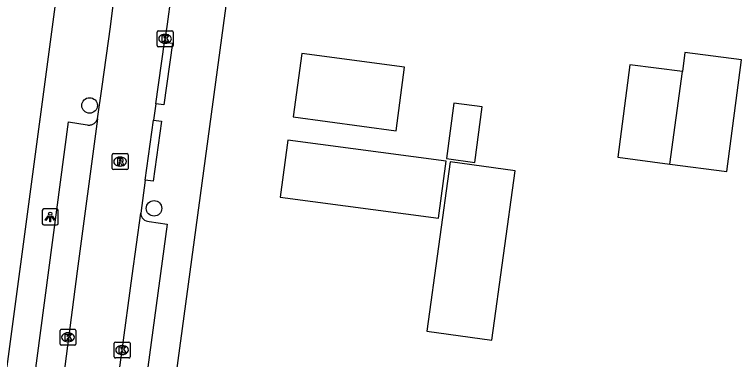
# Model space of a CAD drawing. Extents: x 161696 to 162377, y 380761 to 381673.
# Drawn here: x 161894.44 to 161940.19, y 380852.72 to 380874.4 of the extents above; entities that cross this region are included whole.
import ezdxf

# ---------------------------------------------------------------- set-up
doc = ezdxf.new("R2010")
doc.units = 0
for name, color, linetype in [('IMGEO_Boom', 7, 'Continuous'), ('IMGEO_Kolk', 7, 'Continuous'), ('IMGEO_Lichtpunt', 7, 'Continuous'), ('IMGEO_Pand', 7, 'Continuous'), ('IMGEO_Rijbaan_lokaal_open', 7, 'Continuous'), ('IMGEO_Rioolput', 7, 'Continuous'), ('IMGEO_Voetpad_open', 7, 'Continuous')]:
    doc.layers.add(name, color=color, linetype=linetype)

msp = doc.modelspace()

# ---------------------------------------------------------------- linework, layer by layer
at = {"layer": 'IMGEO_Boom'}
for centre in [(161899.168, 380868.685), (161903.222, 380862.217)]:
    msp.add_circle(centre, 0.489, dxfattribs=at)
at = {"layer": 'IMGEO_Kolk'}
for p, q in [((161903.491, 380873.377), (161904.343, 380873.377)), ((161903.416, 380872.451), (161903.416, 380873.303)), ((161903.904, 380873.157), (161903.929, 380873.157)), ((161904.417, 380873.303), (161904.417, 380872.451)), ((161903.927, 380872.597), (161903.902, 380872.597)), ((161904.343, 380872.377), (161903.491, 380872.377)), ((161897.382, 380854.612), (161898.234, 380854.612)), ((161897.307, 380853.686), (161897.307, 380854.538)), ((161897.795, 380854.392), (161897.82, 380854.392)), ((161898.308, 380854.538), (161898.308, 380853.686)), ((161897.818, 380853.832), (161897.793, 380853.832)), ((161900.714, 380852.883), (161900.714, 380853.735)), ((161900.789, 380853.809), (161901.641, 380853.809)), ((161901.715, 380853.735), (161901.715, 380852.883)), ((161898.234, 380853.612), (161897.382, 380853.612)), ((161901.202, 380853.589), (161901.227, 380853.589)), ((161901.641, 380852.809), (161900.789, 380852.809)), ((161901.225, 380853.029), (161901.2, 380853.029))]:
    msp.add_line(p, q, dxfattribs=at)
for points in [[(161903.491, 380873.377), (161904.343, 380873.377)], [(161903.416, 380872.451), (161903.416, 380873.303)], [(161903.737, 380873.077), (161903.86, 380873.077), (161903.86, 380872.926), (161903.99, 380873.077), (161904.154, 380873.077), (161904.008, 380872.926), (161904.161, 380872.677), (161904.009, 380872.677), (161903.924, 380872.841), (161903.86, 380872.774), (161903.86, 380872.677), (161903.737, 380872.677), (161903.737, 380873.077)], [(161904.417, 380873.303), (161904.417, 380872.451)], [(161904.343, 380872.377), (161903.491, 380872.377)], [(161897.382, 380854.612), (161898.234, 380854.612)], [(161897.307, 380853.686), (161897.307, 380854.538)], [(161897.628, 380854.312), (161897.751, 380854.312), (161897.751, 380854.161), (161897.881, 380854.312), (161898.045, 380854.312), (161897.899, 380854.161), (161898.052, 380853.912), (161897.9, 380853.912), (161897.815, 380854.076), (161897.751, 380854.009), (161897.751, 380853.912), (161897.628, 380853.912), (161897.628, 380854.312)], [(161898.308, 380854.538), (161898.308, 380853.686)], [(161900.714, 380852.883), (161900.714, 380853.735)], [(161900.789, 380853.809), (161901.641, 380853.809)], [(161901.715, 380853.735), (161901.715, 380852.883)], [(161898.234, 380853.612), (161897.382, 380853.612)], [(161901.035, 380853.509), (161901.158, 380853.509), (161901.158, 380853.358), (161901.288, 380853.509), (161901.452, 380853.509), (161901.306, 380853.358), (161901.459, 380853.109), (161901.307, 380853.109), (161901.222, 380853.273), (161901.158, 380853.206), (161901.158, 380853.109), (161901.035, 380853.109), (161901.035, 380853.509)], [(161901.641, 380852.809), (161900.789, 380852.809)]]:
    msp.add_lwpolyline(points, dxfattribs=at)
for centre, start, end in [((161903.493, 380873.301), 91.552, 178.448), ((161903.493, 380873.301), 91.552, 178.448), ((161904.341, 380873.301), 1.552, 88.448), ((161904.341, 380873.301), 1.552, 88.448), ((161903.493, 380872.453), 181.552, 268.448), ((161903.493, 380872.453), 181.552, 268.448), ((161904.341, 380872.453), 271.552, 358.448), ((161904.341, 380872.453), 271.552, 358.448), ((161897.384, 380854.536), 91.552, 178.448), ((161897.384, 380854.536), 91.552, 178.448), ((161898.232, 380854.536), 1.552, 88.448), ((161898.232, 380854.536), 1.552, 88.448), ((161900.791, 380853.733), 91.552, 178.448), ((161900.791, 380853.733), 91.552, 178.448), ((161901.639, 380853.733), 1.552, 88.448), ((161901.639, 380853.733), 1.552, 88.448), ((161897.384, 380853.688), 181.552, 268.448), ((161897.384, 380853.688), 181.552, 268.448), ((161898.232, 380853.688), 271.552, 358.448), ((161898.232, 380853.688), 271.552, 358.448), ((161900.791, 380852.885), 181.552, 268.448), ((161900.791, 380852.885), 181.552, 268.448), ((161901.639, 380852.885), 271.552, 358.448), ((161901.639, 380852.885), 271.552, 358.448)]:
    msp.add_arc(centre, 0.0765, start, end, dxfattribs=at)
for centre, major_axis, ratio, start_param, end_param in [((161903.903, 380872.877), (-0.387, 0.002), 0.722429, 4.712389, 7.853982), ((161903.928, 380872.877), (-0.39, 0.002), 0.717154, 1.570796, 4.712389), ((161897.794, 380854.112), (-0.387, 0.002), 0.722429, 4.712389, 7.853982), ((161897.819, 380854.112), (-0.39, 0.002), 0.717154, 1.570796, 4.712389), ((161901.201, 380853.309), (-0.387, 0.002), 0.722429, 4.712389, 7.853982), ((161901.226, 380853.309), (-0.39, 0.002), 0.717154, 1.570796, 4.712389)]:
    msp.add_ellipse(centre, major_axis=major_axis, ratio=ratio, start_param=start_param, end_param=end_param, dxfattribs=at)
at = {"layer": 'IMGEO_Lichtpunt'}
for p, q in [((161896.191, 380862.082), (161896.191, 380861.275)), ((161896.191, 380862.082), (161896.191, 380861.275)), ((161897.093, 380862.177), (161896.285, 380862.177)), ((161897.093, 380862.177), (161896.285, 380862.177)), ((161897.187, 380861.275), (161897.187, 380862.082)), ((161897.187, 380861.275), (161897.187, 380862.082)), ((161896.285, 380861.181), (161897.093, 380861.181)), ((161896.285, 380861.181), (161897.093, 380861.181))]:
    msp.add_line(p, q, dxfattribs=at)
for points in [[(161896.565, 380861.746), (161896.604, 380861.718), (161896.416, 380861.456), (161896.378, 380861.483), (161896.565, 380861.746)], [(161896.667, 380861.698), (161896.714, 380861.698), (161896.714, 380861.376), (161896.667, 380861.376), (161896.667, 380861.698)], [(161896.777, 380861.718), (161896.815, 380861.745), (161897.002, 380861.483), (161896.963, 380861.455), (161896.777, 380861.718)]]:
    msp.add_lwpolyline(points, dxfattribs=at)
msp.add_circle((161896.69, 380861.88), 0.0994, dxfattribs=at)
for centre, start, end in [((161896.285, 380862.082), 90, 180), ((161896.285, 380862.082), 90, 180), ((161897.093, 380862.082), 0, 90), ((161897.093, 380862.082), 0, 90), ((161896.285, 380861.275), 180, 270), ((161896.285, 380861.275), 180, 270), ((161897.093, 380861.275), 270, 0), ((161897.093, 380861.275), 270, 360)]:
    msp.add_arc(centre, 0.0946, start, end, dxfattribs=at)
at = {"layer": 'IMGEO_Pand'}
for points in [[(161935.689, 380865), (161939.27, 380864.533), (161940.186, 380871.556), (161936.623, 380872.021), (161936.466, 380870.819)], [(161918.455, 380867.101), (161918.989, 380871.088), (161912.514, 380871.956), (161911.98, 380867.969), (161918.455, 380867.101)], [(161936.466, 380870.819), (161933.16, 380871.25), (161932.401, 380865.429), (161935.689, 380865)], [(161935.689, 380865), (161936.466, 380870.819)], [(161923.879, 380868.603), (161922.078, 380868.84), (161921.618, 380865.346), (161923.419, 380865.109), (161923.879, 380868.603)], [(161921.115, 380861.59), (161921.596, 380865.178), (161911.635, 380866.512), (161911.154, 380862.924), (161921.115, 380861.59)], [(161924.485, 380853.926), (161925.938, 380864.574), (161921.848, 380865.145), (161920.395, 380854.497), (161924.485, 380853.926)]]:
    msp.add_lwpolyline(points, dxfattribs=at)
at = {"layer": 'IMGEO_Rijbaan_lokaal_open'}
for points in [[(161904.502, 380877.256), (161904.047, 380873.807), (161903.887, 380872.675)], [(161899.67, 380867.843), (161899.956, 380869.886), (161900.479, 380873.631), (161900.658, 380874.998)], [(161903.339, 380868.789), (161903.887, 380872.675)], [(161903.339, 380868.789), (161903.194, 380867.761)], [(161899.67, 380867.843), (161898.376, 380858.274), (161895.164, 380833.34)], [(161902.672, 380863.988), (161903.194, 380867.761)], [(161902.672, 380863.988), (161902.386, 380861.917)], [(161898.411, 380832.678), (161899.099, 380837.63), (161900.546, 380848.34), (161901.84, 380857.97), (161902.386, 380861.917)]]:
    msp.add_lwpolyline(points, dxfattribs=at)
at = {"layer": 'IMGEO_Rioolput'}
for p, q in [((161900.587, 380864.73), (161900.587, 380865.582)), ((161900.662, 380865.656), (161901.514, 380865.656)), ((161901.588, 380865.582), (161901.588, 380864.73)), ((161901.075, 380865.436), (161901.1, 380865.436)), ((161901.098, 380864.876), (161901.073, 380864.876)), ((161901.514, 380864.656), (161900.662, 380864.656))]:
    msp.add_line(p, q, dxfattribs=at)
for points in [[(161900.587, 380864.73), (161900.587, 380865.582)], [(161900.662, 380865.656), (161901.514, 380865.656)], [(161901.588, 380865.582), (161901.588, 380864.73)], [(161901.176, 380865.354), (161900.924, 380865.356), (161900.924, 380864.956)], [(161901.102, 380865.275), (161901.048, 380865.275), (161901.048, 380865.194)], [(161901.048, 380865.194), (161901.1, 380865.194)], [(161900.924, 380864.956), (161901.048, 380864.956), (161901.048, 380865.118), (161901.059, 380865.118)], [(161901.106, 380865.089), (161901.177, 380864.956), (161901.317, 380864.956), (161901.252, 380865.082)], [(161901.514, 380864.656), (161900.662, 380864.656)]]:
    msp.add_lwpolyline(points, dxfattribs=at)
for centre, radius, start, end in [((161900.664, 380865.58), 0.0765, 91.552, 178.448), ((161900.664, 380865.58), 0.0765, 91.552, 178.448), ((161901.512, 380865.58), 0.0765, 1.552, 88.448), ((161901.512, 380865.58), 0.0765, 1.552, 88.448), ((161901.084, 380865.383), 0.19, 274.7715, 282.9687), ((161901.108, 380865.179), 0.0964, 77.0061, 93.1865), ((161901.122, 380865.236), 0.0378, 276.6634, 79.6772), ((161901.175, 380865.244), 0.109, 350.3612, 89.416), ((161901.173, 380865.244), 0.112, 277.5842, 350.9817), ((161901.157, 380865.029), 0.108, 29.5134, 73.7905), ((161900.664, 380864.732), 0.0765, 181.552, 268.448), ((161900.664, 380864.732), 0.0765, 181.552, 268.448), ((161901.058, 380865.065), 0.0533, 26.0293, 88.6989), ((161901.512, 380864.732), 0.0765, 271.552, 358.448), ((161901.512, 380864.732), 0.0765, 271.552, 358.448)]:
    msp.add_arc(centre, radius, start, end, dxfattribs=at)
for centre, major_axis, ratio, start_param, end_param in [((161901.074, 380865.156), (-0.387, 0.002), 0.722429, 4.712389, 7.853982), ((161901.099, 380865.156), (-0.39, 0.002), 0.717154, 1.570796, 4.712389)]:
    msp.add_ellipse(centre, major_axis=major_axis, ratio=ratio, start_param=start_param, end_param=end_param, dxfattribs=at)
at = {"layer": 'IMGEO_Voetpad_open'}
for points in [[(161891.703, 380835.311), (161897.898, 380881.646), (161899.607, 380894.429), (161899.669, 380894.921), (161903.243, 380915.524), (161904.111, 380919.431), (161905.911, 380926.612), (161907.276, 380928.114), (161909.538, 380935.504), (161910.322, 380937.903), (161911.048, 380937.662), (161912.574, 380942.048), (161913.306, 380944.069), (161915.212, 380948.879), (161915.8, 380950.259), (161917.318, 380954.087), (161919.894, 380959.612), (161922.862, 380967.263)], [(161901.878, 380831.597), (161910.721, 380896.815)], [(161903.887, 380872.675), (161904.381, 380872.604), (161903.833, 380868.718), (161903.339, 380868.789)], [(161894.584, 380833.974), (161893.365, 380834.138), (161897.844, 380867.651), (161899.025, 380867.463), (161899.076, 380867.456), (161899.127, 380867.454), (161899.178, 380867.456), (161899.229, 380867.463), (161899.279, 380867.474), (161899.328, 380867.49), (161899.375, 380867.51), (161899.42, 380867.534), (161899.463, 380867.562), (161899.503, 380867.594), (161899.54, 380867.629), (161899.574, 380867.668), (161899.604, 380867.709), (161899.631, 380867.753), (161899.653, 380867.799), (161899.67, 380867.843)], [(161903.194, 380867.761), (161903.689, 380867.693), (161903.167, 380863.92), (161902.672, 380863.988)], [(161902.924, 380861.391), (161904.042, 380861.228), (161900.228, 380833.016), (161899.225, 380833.14)]]:
    msp.add_lwpolyline(points, dxfattribs=at)
msp.add_arc((161902.934, 380861.94), 0.549, 182.3766, 268.9157, dxfattribs=at)

doc.saveas('drawing.dxf')
